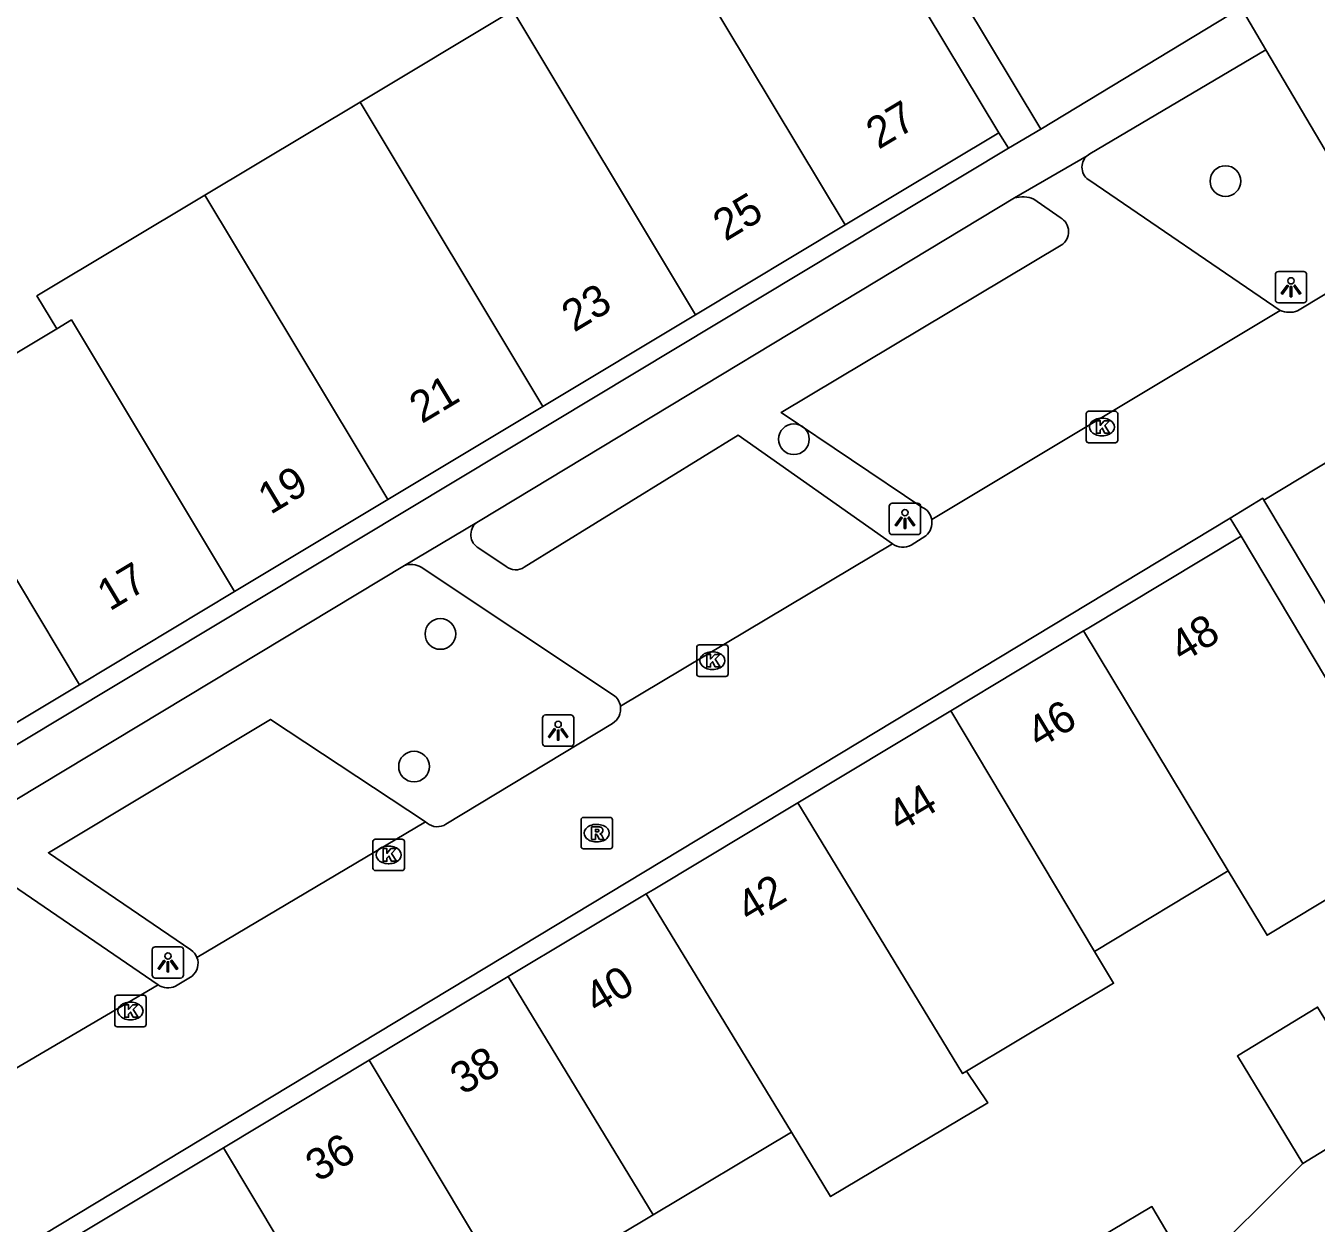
# Model space of a CAD drawing. Extents: x 161771 to 163125, y 382479 to 383177.
# Drawn here: x 162265.5 to 162306.62, y 382884.75 to 382922.9 of the extents above; entities that cross this region are included whole.
import ezdxf

# ---------------------------------------------------------------- set-up
doc = ezdxf.new("R2010")
doc.units = 0
for name, color, linetype in [('IMGEO_Boom', 7, 'Continuous'), ('IMGEO_Kolk', 7, 'Continuous'), ('IMGEO_Lichtpunt', 7, 'Continuous'), ('IMGEO_Pand', 7, 'Continuous'), ('IMGEO_Pand_nummerreeks', 7, 'Continuous'), ('IMGEO_Parkeervlak_open', 7, 'Continuous'), ('IMGEO_Rioolput', 7, 'Continuous'), ('IMGEO_Voetpad_open', 7, 'Continuous'), ('IMGEO_Woonerf_open', 7, 'Continuous')]:
    doc.layers.add(name, color=color, linetype=linetype)

msp = doc.modelspace()

# ---------------------------------------------------------------- linework, layer by layer
at = {"layer": 'IMGEO_Boom'}
for centre in [(162303.731, 382917.949), (162289.978, 382909.728), (162278.713, 382903.523), (162277.873, 382899.3)]:
    msp.add_circle(centre, 0.489, dxfattribs=at)
at = {"layer": 'IMGEO_Kolk'}
for p, q in [((162299.296, 382909.69), (162299.296, 382910.542)), ((162299.371, 382910.616), (162300.223, 382910.616)), ((162299.784, 382910.396), (162299.809, 382910.396)), ((162300.297, 382910.542), (162300.297, 382909.69)), ((162299.807, 382909.836), (162299.782, 382909.836)), ((162300.223, 382909.616), (162299.371, 382909.616)), ((162286.881, 382902.247), (162286.881, 382903.099)), ((162286.956, 382903.173), (162287.808, 382903.173)), ((162287.369, 382902.953), (162287.394, 382902.953)), ((162287.882, 382903.099), (162287.882, 382902.247)), ((162287.808, 382902.173), (162286.956, 382902.173)), ((162287.392, 382902.393), (162287.367, 382902.393)), ((162276.565, 382896.059), (162276.565, 382896.911)), ((162276.64, 382896.985), (162277.492, 382896.985)), ((162277.053, 382896.765), (162277.078, 382896.765)), ((162277.566, 382896.911), (162277.566, 382896.059)), ((162277.492, 382895.985), (162276.64, 382895.985)), ((162277.076, 382896.205), (162277.051, 382896.205)), ((162268.335, 382891.087), (162268.335, 382891.939)), ((162268.41, 382892.013), (162269.262, 382892.013)), ((162268.823, 382891.793), (162268.848, 382891.793)), ((162269.336, 382891.939), (162269.336, 382891.087)), ((162269.262, 382891.013), (162268.41, 382891.013)), ((162268.846, 382891.233), (162268.821, 382891.233))]:
    msp.add_line(p, q, dxfattribs=at)
for points in [[(162299.296, 382909.69), (162299.296, 382910.542)], [(162299.371, 382910.616), (162300.223, 382910.616)], [(162299.617, 382910.316), (162299.74, 382910.316), (162299.74, 382910.165), (162299.87, 382910.316), (162300.034, 382910.316), (162299.888, 382910.165), (162300.041, 382909.916), (162299.889, 382909.916), (162299.804, 382910.08), (162299.74, 382910.013), (162299.74, 382909.916), (162299.617, 382909.916), (162299.617, 382910.316)], [(162300.297, 382910.542), (162300.297, 382909.69)], [(162300.223, 382909.616), (162299.371, 382909.616)], [(162286.881, 382902.247), (162286.881, 382903.099)], [(162286.956, 382903.173), (162287.808, 382903.173)], [(162287.202, 382902.873), (162287.325, 382902.873), (162287.325, 382902.722), (162287.455, 382902.873), (162287.619, 382902.873), (162287.473, 382902.722), (162287.626, 382902.473), (162287.474, 382902.473), (162287.389, 382902.637), (162287.325, 382902.57), (162287.325, 382902.473), (162287.202, 382902.473), (162287.202, 382902.873)], [(162287.882, 382903.099), (162287.882, 382902.247)], [(162287.808, 382902.173), (162286.956, 382902.173)], [(162276.565, 382896.059), (162276.565, 382896.911)], [(162276.64, 382896.985), (162277.492, 382896.985)], [(162276.886, 382896.685), (162277.009, 382896.685), (162277.009, 382896.534), (162277.139, 382896.685), (162277.303, 382896.685), (162277.157, 382896.534), (162277.31, 382896.285), (162277.158, 382896.285), (162277.073, 382896.449), (162277.009, 382896.382), (162277.009, 382896.285), (162276.886, 382896.285), (162276.886, 382896.685)], [(162277.566, 382896.911), (162277.566, 382896.059)], [(162277.492, 382895.985), (162276.64, 382895.985)], [(162268.335, 382891.087), (162268.335, 382891.939)], [(162268.41, 382892.013), (162269.262, 382892.013)], [(162269.336, 382891.939), (162269.336, 382891.087)], [(162268.656, 382891.713), (162268.779, 382891.713), (162268.779, 382891.562), (162268.909, 382891.713), (162269.073, 382891.713), (162268.927, 382891.562), (162269.08, 382891.313), (162268.928, 382891.313), (162268.843, 382891.477), (162268.779, 382891.41), (162268.779, 382891.313), (162268.656, 382891.313), (162268.656, 382891.713)], [(162269.262, 382891.013), (162268.41, 382891.013)]]:
    msp.add_lwpolyline(points, dxfattribs=at)
for centre, start, end in [((162299.373, 382910.54), 91.552, 178.448), ((162299.373, 382910.54), 91.552, 178.448), ((162300.221, 382910.54), 1.552, 88.448), ((162300.221, 382910.54), 1.552, 88.448), ((162299.373, 382909.692), 181.552, 268.448), ((162299.373, 382909.692), 181.552, 268.448), ((162300.221, 382909.692), 271.552, 358.448), ((162300.221, 382909.692), 271.552, 358.448), ((162286.958, 382903.097), 91.552, 178.448), ((162286.958, 382903.097), 91.552, 178.448), ((162287.806, 382903.097), 1.552, 88.448), ((162287.806, 382903.097), 1.552, 88.448), ((162286.958, 382902.249), 181.552, 268.448), ((162286.958, 382902.249), 181.552, 268.448), ((162287.806, 382902.249), 271.552, 358.448), ((162287.806, 382902.249), 271.552, 358.448), ((162276.642, 382896.909), 91.552, 178.448), ((162276.642, 382896.909), 91.552, 178.448), ((162277.49, 382896.909), 1.552, 88.448), ((162277.49, 382896.909), 1.552, 88.448), ((162276.642, 382896.061), 181.552, 268.448), ((162276.642, 382896.061), 181.552, 268.448), ((162277.49, 382896.061), 271.552, 358.448), ((162277.49, 382896.061), 271.552, 358.448), ((162268.412, 382891.937), 91.552, 178.448), ((162268.412, 382891.937), 91.552, 178.448), ((162269.26, 382891.937), 1.552, 88.448), ((162269.26, 382891.937), 1.552, 88.448), ((162268.412, 382891.089), 181.552, 268.448), ((162268.412, 382891.089), 181.552, 268.448), ((162269.26, 382891.089), 271.552, 358.448), ((162269.26, 382891.089), 271.552, 358.448)]:
    msp.add_arc(centre, 0.0765, start, end, dxfattribs=at)
for centre, major_axis, ratio, start_param, end_param in [((162299.783, 382910.116), (-0.387, 0.002), 0.722429, 4.712389, 7.853982), ((162299.808, 382910.116), (-0.39, 0.002), 0.717154, 1.570796, 4.712389), ((162287.368, 382902.673), (-0.387, 0.002), 0.722429, 4.712389, 7.853982), ((162287.393, 382902.673), (-0.39, 0.002), 0.717154, 1.570796, 4.712389), ((162277.052, 382896.485), (-0.387, 0.002), 0.722429, 4.712389, 7.853982), ((162277.077, 382896.485), (-0.39, 0.002), 0.717154, 1.570796, 4.712389), ((162268.822, 382891.513), (-0.387, 0.002), 0.722429, 4.712389, 7.853982), ((162268.847, 382891.513), (-0.39, 0.002), 0.717154, 1.570796, 4.712389)]:
    msp.add_ellipse(centre, major_axis=major_axis, ratio=ratio, start_param=start_param, end_param=end_param, dxfattribs=at)
at = {"layer": 'IMGEO_Lichtpunt'}
for p, q in [((162305.323, 382914.974), (162305.323, 382914.167)), ((162305.323, 382914.974), (162305.323, 382914.167)), ((162306.225, 382915.069), (162305.417, 382915.069)), ((162306.225, 382915.069), (162305.417, 382915.069)), ((162306.319, 382914.167), (162306.319, 382914.974)), ((162306.319, 382914.167), (162306.319, 382914.974)), ((162305.417, 382914.073), (162306.225, 382914.073)), ((162305.417, 382914.073), (162306.225, 382914.073)), ((162293.019, 382907.591), (162293.019, 382906.784)), ((162293.019, 382907.591), (162293.019, 382906.784)), ((162293.921, 382907.686), (162293.113, 382907.686)), ((162293.921, 382907.686), (162293.113, 382907.686)), ((162294.015, 382906.784), (162294.015, 382907.591)), ((162294.015, 382906.784), (162294.015, 382907.591)), ((162293.113, 382906.69), (162293.921, 382906.69)), ((162293.113, 382906.69), (162293.921, 382906.69)), ((162281.968, 382900.848), (162281.968, 382900.041)), ((162281.968, 382900.848), (162281.968, 382900.041)), ((162282.87, 382900.943), (162282.062, 382900.943)), ((162282.87, 382900.943), (162282.062, 382900.943)), ((162282.964, 382900.041), (162282.964, 382900.848)), ((162282.964, 382900.041), (162282.964, 382900.848)), ((162282.062, 382899.947), (162282.87, 382899.947)), ((162282.062, 382899.947), (162282.87, 382899.947)), ((162269.531, 382893.464), (162269.531, 382892.657)), ((162269.531, 382893.464), (162269.531, 382892.657)), ((162270.433, 382893.559), (162269.625, 382893.559)), ((162270.433, 382893.559), (162269.625, 382893.559)), ((162270.527, 382892.657), (162270.527, 382893.464)), ((162270.527, 382892.657), (162270.527, 382893.464)), ((162269.625, 382892.563), (162270.433, 382892.563)), ((162269.625, 382892.563), (162270.433, 382892.563))]:
    msp.add_line(p, q, dxfattribs=at)
for points in [[(162305.697, 382914.638), (162305.736, 382914.61), (162305.548, 382914.348), (162305.51, 382914.375), (162305.697, 382914.638)], [(162305.799, 382914.59), (162305.846, 382914.59), (162305.846, 382914.268), (162305.799, 382914.268), (162305.799, 382914.59)], [(162305.909, 382914.61), (162305.947, 382914.637), (162306.134, 382914.375), (162306.095, 382914.347), (162305.909, 382914.61)], [(162293.393, 382907.255), (162293.432, 382907.227), (162293.244, 382906.965), (162293.206, 382906.992), (162293.393, 382907.255)], [(162293.495, 382907.207), (162293.542, 382907.207), (162293.542, 382906.885), (162293.495, 382906.885), (162293.495, 382907.207)], [(162293.605, 382907.227), (162293.643, 382907.254), (162293.83, 382906.992), (162293.791, 382906.964), (162293.605, 382907.227)], [(162282.342, 382900.512), (162282.381, 382900.484), (162282.193, 382900.222), (162282.155, 382900.249), (162282.342, 382900.512)], [(162282.444, 382900.464), (162282.491, 382900.464), (162282.491, 382900.142), (162282.444, 382900.142), (162282.444, 382900.464)], [(162282.554, 382900.484), (162282.592, 382900.511), (162282.779, 382900.249), (162282.74, 382900.221), (162282.554, 382900.484)], [(162269.905, 382893.128), (162269.944, 382893.1), (162269.756, 382892.838), (162269.718, 382892.865), (162269.905, 382893.128)], [(162270.007, 382893.08), (162270.054, 382893.08), (162270.054, 382892.758), (162270.007, 382892.758), (162270.007, 382893.08)], [(162270.117, 382893.1), (162270.155, 382893.127), (162270.342, 382892.865), (162270.303, 382892.837), (162270.117, 382893.1)]]:
    msp.add_lwpolyline(points, dxfattribs=at)
for centre in [(162305.822, 382914.772), (162293.518, 382907.389), (162282.467, 382900.646), (162270.03, 382893.262)]:
    msp.add_circle(centre, 0.0994, dxfattribs=at)
for centre, start, end in [((162305.417, 382914.974), 90, 180), ((162305.417, 382914.974), 90, 180), ((162306.225, 382914.974), 0, 90), ((162306.225, 382914.974), 0, 90), ((162305.417, 382914.167), 180, 270), ((162305.417, 382914.167), 180, 270), ((162306.225, 382914.167), 270, 0), ((162306.225, 382914.167), 270, 360), ((162293.113, 382907.591), 90, 180), ((162293.113, 382907.591), 90, 180), ((162293.921, 382907.591), 0, 90), ((162293.921, 382907.591), 0, 90), ((162293.113, 382906.784), 180, 270), ((162293.113, 382906.784), 180, 270), ((162293.921, 382906.784), 270, 0), ((162293.921, 382906.784), 270, 360), ((162282.062, 382900.848), 90, 180), ((162282.062, 382900.848), 90, 180), ((162282.87, 382900.848), 0, 90), ((162282.87, 382900.848), 0, 90), ((162282.062, 382900.041), 180, 270), ((162282.062, 382900.041), 180, 270), ((162282.87, 382900.041), 270, 0), ((162282.87, 382900.041), 270, 360), ((162269.625, 382893.464), 90, 180), ((162269.625, 382893.464), 90, 180), ((162270.433, 382893.464), 0, 90), ((162270.433, 382893.464), 0, 90), ((162269.625, 382892.657), 180, 270), ((162269.625, 382892.657), 180, 270), ((162270.433, 382892.657), 270, 0), ((162270.433, 382892.657), 270, 360)]:
    msp.add_arc(centre, 0.0946, start, end, dxfattribs=at)
at = {"layer": 'IMGEO_Pand'}
for points in [[(162297.851, 382919.602), (162292.878, 382927.875)], [(162291.914, 382927.129), (162296.509, 382919.492)], [(162291.612, 382916.553), (162287.024, 382924.194)], [(162304.231, 382923.465), (162297.851, 382919.602)], [(162276.152, 382920.466), (162281.023, 382923.387)], [(162286.844, 382913.691), (162281.023, 382923.387)], [(162271.211, 382917.503), (162276.152, 382920.466)], [(162276.152, 382920.466), (162281.974, 382910.768)], [(162291.612, 382916.553), (162296.509, 382919.492)], [(162266.485, 382913.246), (162265.858, 382914.293), (162271.211, 382917.503)], [(162277.034, 382907.803), (162271.211, 382917.503)], [(162286.844, 382913.691), (162291.612, 382916.553)], [(162281.974, 382910.768), (162286.844, 382913.691)], [(162262.013, 382910.567), (162266.485, 382913.246)], [(162272.149, 382904.871), (162266.953, 382913.526), (162266.485, 382913.246)], [(162304.955, 382907.787), (162311.259, 382911.584)], [(162281.974, 382910.768), (162277.034, 382907.803)], [(162267.212, 382901.908), (162262.013, 382910.567)], [(162277.034, 382907.803), (162272.149, 382904.871)], [(162304.955, 382907.787), (162309.876, 382899.571)], [(162304.229, 382906.634), (162299.323, 382903.687), (162299.213, 382903.621)], [(162310.036, 382896.928), (162304.229, 382906.634)], [(162272.149, 382904.871), (162267.212, 382901.908)], [(162299.213, 382903.621), (162294.978, 382901.077)], [(162303.819, 382895.981), (162299.213, 382903.621)], [(162261.895, 382898.717), (162267.212, 382901.908)], [(162294.978, 382901.077), (162294.711, 382900.917), (162290.1, 382898.147)], [(162299.56, 382893.413), (162294.978, 382901.077)], [(162290.1, 382898.147), (162285.489, 382895.377), (162285.267, 382895.243)], [(162295.482, 382889.595), (162295.356, 382889.521), (162290.1, 382898.147)], [(162310.036, 382896.928), (162305.058, 382893.926), (162303.819, 382895.981)], [(162303.819, 382895.981), (162299.56, 382893.413)], [(162285.267, 382895.243), (162280.878, 382892.607)], [(162289.899, 382887.65), (162285.267, 382895.243)], [(162299.56, 382893.413), (162300.168, 382892.396), (162295.482, 382889.595)], [(162280.878, 382892.607), (162276.448, 382889.947)], [(162280.878, 382892.607), (162285.499, 382885.022)], [(162306.196, 382886.659), (162304.114, 382890.081), (162306.67, 382891.636), (162307.451, 382890.353)], [(162276.448, 382889.947), (162271.804, 382887.157)], [(162276.448, 382889.947), (162281.001, 382882.337)], [(162295.482, 382889.595), (162296.156, 382888.587), (162291.149, 382885.601), (162289.899, 382887.65)], [(162308.752, 382888.215), (162306.196, 382886.659)], [(162289.899, 382887.65), (162285.499, 382885.022)], [(162271.804, 382887.157), (162266.86, 382884.187)], [(162276.987, 382878.494), (162276.349, 382879.559), (162271.804, 382887.157)], [(162298.818, 382883.756), (162301.386, 382885.283), (162302.664, 382883.134)], [(162285.499, 382885.022), (162281.001, 382882.337)]]:
    msp.add_lwpolyline(points, dxfattribs=at)
at = {"layer": 'IMGEO_Parkeervlak_open'}
for points in [[(162299.405, 382917.964), (162305.473, 382913.83)], [(162298.467, 382916.787), (162297.629, 382917.379)], [(162294.061, 382907.566), (162289.571, 382910.581), (162298.495, 382915.904)], [(162305.473, 382913.83), (162294.37, 382907.17)], [(162281.384, 382905.65), (162288.207, 382909.855), (162293.118, 382906.394)], [(162279.937, 382906.257), (162280.807, 382905.673)], [(162293.118, 382906.394), (162284.45, 382901.221)], [(162278.098, 382905.651), (162284.232, 382901.576)], [(162278.236, 382897.536), (162273.303, 382900.803), (162266.22, 382896.553), (162270.759, 382893.457)], [(162278.236, 382897.536), (162270.954, 382893.218)], [(162269.722, 382892.346), (162263.657, 382896.487)], [(162269.722, 382892.346), (162258.721, 382885.902)]]:
    msp.add_lwpolyline(points, dxfattribs=at)
for centre, radius, start, end in [((162299.653, 382918.391), 0.494, 132.3734, 239.878), ((162297.268, 382916.46), 0.988, 68.554, 105.3818), ((162298.22, 382916.337), 0.513, 302.3854, 61.2471), ((162293.836, 382907.072), 0.543, 10.3968, 65.5333), ((162280.171, 382906.686), 0.489, 128.052, 241.3588), ((162277.776, 382905.122), 0.619, 58.6595, 109.4468), ((162281.111, 382906.05), 0.484, 231.0902, 304.3444), ((162283.908, 382901.133), 0.549, 9.2422, 53.8647), ((162270.473, 382893.025), 0.518, 21.8831, 56.5389)]:
    msp.add_arc(centre, radius, start, end, dxfattribs=at)
at = {"layer": 'IMGEO_Rioolput'}
for p, q in [((162283.195, 382896.753), (162283.195, 382897.605)), ((162283.27, 382897.679), (162284.122, 382897.679)), ((162284.196, 382897.605), (162284.196, 382896.753)), ((162283.683, 382897.459), (162283.708, 382897.459)), ((162284.122, 382896.679), (162283.27, 382896.679)), ((162283.706, 382896.899), (162283.681, 382896.899))]:
    msp.add_line(p, q, dxfattribs=at)
for points in [[(162283.195, 382896.753), (162283.195, 382897.605)], [(162283.27, 382897.679), (162284.122, 382897.679)], [(162284.196, 382897.605), (162284.196, 382896.753)], [(162283.784, 382897.377), (162283.532, 382897.379), (162283.532, 382896.979)], [(162283.532, 382896.979), (162283.656, 382896.979), (162283.656, 382897.141), (162283.667, 382897.141)], [(162283.71, 382897.298), (162283.656, 382897.298), (162283.656, 382897.217)], [(162283.656, 382897.217), (162283.708, 382897.217)], [(162283.714, 382897.112), (162283.785, 382896.979), (162283.925, 382896.979), (162283.86, 382897.105)], [(162284.122, 382896.679), (162283.27, 382896.679)]]:
    msp.add_lwpolyline(points, dxfattribs=at)
for centre, radius, start, end in [((162283.272, 382897.603), 0.0765, 91.552, 178.448), ((162283.272, 382897.603), 0.0765, 91.552, 178.448), ((162284.12, 382897.603), 0.0765, 1.552, 88.448), ((162284.12, 382897.603), 0.0765, 1.552, 88.448), ((162283.666, 382897.088), 0.0533, 26.0293, 88.6989), ((162283.692, 382897.406), 0.19, 274.7715, 282.9687), ((162283.716, 382897.202), 0.0964, 77.0061, 93.1865), ((162283.73, 382897.259), 0.0378, 276.6634, 79.6772), ((162283.783, 382897.267), 0.109, 350.3612, 89.416), ((162283.781, 382897.267), 0.112, 277.5842, 350.9817), ((162283.765, 382897.052), 0.108, 29.5134, 73.7905), ((162283.272, 382896.755), 0.0765, 181.552, 268.448), ((162283.272, 382896.755), 0.0765, 181.552, 268.448), ((162284.12, 382896.755), 0.0765, 271.552, 358.448), ((162284.12, 382896.755), 0.0765, 271.552, 358.448)]:
    msp.add_arc(centre, radius, start, end, dxfattribs=at)
for centre, major_axis, ratio, start_param, end_param in [((162283.682, 382897.179), (-0.387, 0.002), 0.722429, 4.712389, 7.853982), ((162283.707, 382897.179), (-0.39, 0.002), 0.717154, 1.570796, 4.712389)]:
    msp.add_ellipse(centre, major_axis=major_axis, ratio=ratio, start_param=start_param, end_param=end_param, dxfattribs=at)
at = {"layer": 'IMGEO_Voetpad_open'}
for points in [[(162304.231, 382923.465), (162305.017, 382922.136)], [(162305.017, 382922.136), (162299.411, 382918.822), (162299.32, 382918.756)], [(162305.017, 382922.136), (162308.909, 382915.558)], [(162296.509, 382919.492), (162296.82, 382918.994)], [(162296.82, 382918.994), (162297.851, 382919.602)], [(162296.82, 382918.994), (162282.281, 382910.257), (162262.21, 382898.195)], [(162297.006, 382917.412), (162299.32, 382918.756)], [(162297.006, 382917.412), (162279.978, 382907.135), (162279.87, 382907.071)], [(162303.877, 382907.217), (162304.919, 382907.846), (162304.955, 382907.787)], [(162277.57, 382905.706), (162279.87, 382907.071)], [(162303.877, 382907.217), (162304.229, 382906.634)], [(162263.621, 382897.301), (162263.657, 382897.322), (162277.57, 382905.706)], [(162302.664, 382883.134), (162306.196, 382886.659)]]:
    msp.add_lwpolyline(points, dxfattribs=at)
at = {"layer": 'IMGEO_Woonerf_open'}
for points in [[(162308.909, 382915.558), (162308.568, 382915.351), (162306.029, 382913.812)], [(162248.32, 382873.678), (162262.058, 382881.971), (162266.56, 382884.689), (162303.877, 382907.217)], [(162294.179, 382906.647), (162293.716, 382906.349)], [(162284.198, 382900.673), (162278.89, 382897.465)], [(162278.293, 382897.498), (162278.236, 382897.536)], [(162270.8, 382892.625), (162270.268, 382892.306)]]:
    msp.add_lwpolyline(points, dxfattribs=at)
for centre, radius, start, end in [((162305.774, 382914.538), 0.769, 246.9521, 289.3394), ((162293.837, 382907.068), 0.542, 309.0544, 10.8212), ((162293.455, 382906.872), 0.585, 234.8516, 296.5415), ((162283.91, 382901.137), 0.546, 301.7922, 8.8167), ((162278.614, 382897.895), 0.511, 231.0026, 302.6696), ((162270.472, 382893.027), 0.519, 309.2397, 21.6444), ((162270.028, 382892.771), 0.524, 234.2974, 297.3226)]:
    msp.add_arc(centre, radius, start, end, dxfattribs=at)

# ---------------------------------------------------------------- texts
at = {"layer": 'IMGEO_Pand_nummerreeks'}
for s, rotation, p in [('27', 30.9722, (162292.677, 382918.941)), ('25', 30.9722, (162287.798, 382916.013)), ('23', 30.9722, (162282.974, 382913.118)), ('21', 30.9722, (162278.122, 382910.206)), ('19', 30.9722, (162273.298, 382907.31)), ('17', 30.9722, (162268.174, 382904.235)), ('48', 30.9913, (162302.351, 382902.59)), ('46', 30.9913, (162297.792, 382899.851)), ('44', 30.9913, (162293.351, 382897.184)), ('42', 30.9913, (162288.549, 382894.299)), ('40', 30.9913, (162283.703, 382891.388)), ('38', 30.9913, (162279.424, 382888.818)), ('36', 30.9935, (162274.814, 382886.048))]:
    msp.add_text(s, height=1, rotation=rotation, dxfattribs=at).set_placement(p)

doc.saveas('drawing.dxf')
